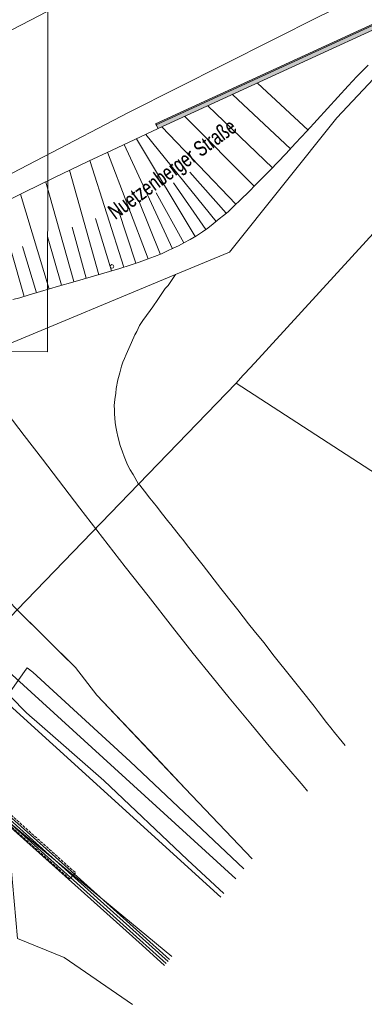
# Model space of a CAD drawing. Header units: metres. Extents: x -740 to 758, y -633 to 854.
# Tile 968 of 1056: x 525 to 565, y -199 to -85. Entities that reach past the tile are written whole.
import ezdxf

# ---------------------------------------------------------------- set-up
doc = ezdxf.new("R2010")
doc.units = ezdxf.units.M
doc.header["$MEASUREMENT"] = 0
doc.linetypes.add('333_125', pattern=[0.4576, 0.3328, -0.1248])
for name, color, linetype in [('Gas.LOVION', 7, 'Continuous'), ('Gis.LOVION', 7, 'Continuous'), ('Grundkarte.LOVION', 7, 'Continuous'), ('Strom.LOVION', 7, 'Continuous'), ('Telko.LOVION', 7, 'Continuous'), ('ViewBounds.LOVION', 7, 'Continuous'), ('Wasser.LOVION', 7, 'Continuous')]:
    doc.layers.add(name, color=color, linetype=linetype)
doc.styles.add('ERSTELLTER_STIL_1', font='arial.ttf')

msp = doc.modelspace()

# ---------------------------------------------------------------- hatches: boundary and pattern name
at = {"layer": 'Grundkarte.LOVION', "linetype": 'Continuous', "lineweight": 18}
msp.add_hatch(color=254, dxfattribs=at).paths.add_polyline_path([(540.65, -98.01), (584.18, -78), (585.65, -77.33), (589.29, -75.64), (592.92, -73.99), (596.56, -72.3), (597.64, -71.78), (602.02, -69.79), (601.76, -69.19), (597.37, -71.19), (596.27, -71.74), (592.65, -73.39), (589, -75.08), (585.38, -76.73), (583.88, -77.44), (540.35, -97.45)])

# ---------------------------------------------------------------- linework, layer by layer
at = {"layer": 'Gas.LOVION', "color": 5, "linetype": 'Continuous', "lineweight": 18}
msp.add_lwpolyline([(421.93, -12.62), (424.9, -20.71), (425.83, -23.41), (425.6, -23.65), (425.96, -24.92), (426.84, -27.26), (436.99, -51), (438.98, -55.79), (445.14, -69.79), (452.33, -84.07), (454.17, -87.33), (459.06, -96.06), (466.96, -108.91), (476.56, -124.66), (484.71, -136.88), (490.31, -143.96), (494.47, -149.18), (511.14, -167.16), (511.41, -167.46), (511.64, -167.71), (515.81, -171.97), (525.98, -180.33), (533.81, -186.79), (542.25, -193.78)], dxfattribs=at)
at = {"layer": 'Gas.LOVION', "color": 1, "linetype": 'Continuous', "lineweight": 18}
msp.add_lwpolyline([(547.92, -186.89), (518.74, -160.43), (510.86, -153.23), (509.78, -152.05), (502.44, -143.94), (489.59, -128.45), (480.89, -114.7), (474.56, -101.18), (470.5, -92.62), (469.24, -88.92), (462.73, -76.14)], dxfattribs=at)
at = {"layer": 'Grundkarte.LOVION', "color": 253, "linetype": 'Continuous', "lineweight": 18}
for points in [[(648.02, -65.05), (615.93, -67.81), (600.89, -74.57), (596.14, -76.69), (591.49, -78.8), (583.02, -82.55), (568.61, -89.01), (561.33, -96.76), (548.9, -112.28), (542.68, -114.87), (522.52, -123.28), (495.05, -120.15), (494.87, -119.84), (495.32, -119.62), (497.65, -116.79), (537.3, -96.12), (559.35, -85.01), (565.76, -81.93), (586.64, -72.33), (603.72, -65.04), (624.42, -56.75), (648.72, -45.86), (656.63, -43.37)], [(648.02, -65.05), (615.93, -67.81), (600.89, -74.57), (596.14, -76.69), (591.49, -78.8), (583.02, -82.55), (568.61, -89.01), (561.33, -96.76), (548.9, -112.28), (542.68, -114.87), (522.52, -123.28), (495.05, -120.15), (494.87, -119.84), (495.32, -119.62), (497.65, -116.79), (537.3, -96.12), (559.35, -85.01), (565.76, -81.93), (586.64, -72.33), (603.72, -65.04), (624.42, -56.75), (648.72, -45.86), (656.63, -43.37)], [(529.51, -83.59), (525.91, -85.47), (502.3, -97.63), (486.8, -105.61), (483.47, -99.7), (495.33, -93.13), (510.45, -84.77)], [(529.51, -83.59), (525.91, -85.47), (502.3, -97.63), (486.8, -105.61), (483.47, -99.7), (495.33, -93.13), (510.45, -84.77)], [(522.52, -123.28), (542.68, -114.87), (542.11, -115.69), (541.8, -116.14), (541.48, -116.52), (540.63, -117.76), (540.03, -118.62), (539.72, -119.06), (538.88, -120.21), (538.5, -120.8), (538.18, -121.46), (537.95, -121.86), (537.56, -122.73), (537.25, -123.44), (536.96, -124.12), (536.77, -124.61), (536.58, -125.04), (536.42, -125.5), (536.23, -126.26), (536.01, -127.05), (535.81, -128.07), (535.75, -128.61), (535.64, -129.33), (535.59, -130.04), (535.61, -130.55), (535.62, -130.99), (535.64, -131.49), (535.69, -132.01), (535.77, -132.51), (535.89, -133.09), (536, -133.61), (536.28, -134.65), (536.53, -135.39), (536.73, -135.93), (537.12, -136.9), (537.41, -137.46), (537.76, -138.02), (538.4, -139.14), (538.53, -139.24), (539.07, -139.96), (539.71, -140.75), (540.08, -141.22), (540.59, -141.85), (541, -142.4), (541.9, -143.53), (542.11, -143.8), (543.25, -145.23), (543.52, -145.55), (544.06, -146.27), (545.85, -148.55), (547.92, -151.21), (549.4, -153.08), (549.87, -153.68), (551.12, -155.3), (551.76, -156.1), (552.87, -157.44), (554.06, -159.01), (554.53, -159.61), (555.5, -160.79), (557.19, -162.93), (558.7, -164.82), (559.18, -165.42), (560.13, -166.69), (560.63, -167.32), (561.07, -167.84), (561.94, -168.93), (562.28, -169.37)], [(551.53, -182.46), (543.79, -174.32), (533.58, -163.55), (531.1, -160.33), (524.36, -153.66)]]:
    msp.add_lwpolyline(points, dxfattribs=at)
at = {"layer": 'Grundkarte.LOVION', "color": 8, "linetype": 'Continuous', "lineweight": 18}
for points in [[(467.86, -115.68), (475.75, -111.45), (479.69, -109.35), (486.8, -105.61), (502.3, -97.63), (525.91, -85.47), (529.51, -83.59), (537.96, -79.27), (542.01, -77.16), (545.28, -75.54), (548.15, -74.08), (553.14, -71.61), (557.51, -69.44), (561.18, -67.72), (564.99, -65.9), (568.5, -64.26), (572.14, -62.57), (580.05, -59.05), (583.14, -57.71), (589.29, -55.01)], [(540.65, -98.01), (540.42, -97.56), (597.45, -71.36)], [(596.14, -76.69), (577.6, -96.94), (551.83, -125.09), (550.66, -126.38), (550.44, -126.58), (549.67, -127.46), (538.4, -139.14), (524.36, -153.66), (520.21, -158), (504.49, -142.4), (489.29, -122.9), (467.55, -81.34)], [(470.93, -77.55), (477.12, -88.5), (477.4, -88.95), (478.36, -90.66), (483.47, -99.7), (486.8, -105.61), (494.16, -118.61), (495.05, -120.15), (522.52, -123.28), (542.68, -114.87), (548.9, -112.28), (561.33, -96.76), (568.61, -89.01), (583.02, -82.55)], [(583.02, -82.55), (568.61, -89.01), (561.33, -96.76), (548.9, -112.28), (542.68, -114.87), (522.52, -123.28), (495.05, -120.15), (494.16, -118.61), (486.8, -105.61), (483.47, -99.7), (478.36, -90.66), (477.4, -88.95), (477.12, -88.5), (470.93, -77.55)], [(537.69, -199.3), (529.8, -193.89), (524.39, -191.7), (523.81, -185.19), (523.22, -178.51), (522.94, -175.05), (516.62, -169.38), (511.59, -164.76), (506.67, -159.86), (499.49, -152.55), (495.83, -153.26), (491.54, -154.09), (489.3, -154.52), (490.87, -153.01), (493.33, -150.67), (495.94, -148.02), (496.99, -149.37), (498.82, -148.12), (504.49, -142.4), (489.29, -122.9), (467.55, -81.34)], [(559.35, -85.01), (537.3, -96.12), (497.65, -116.79), (495.32, -119.62), (494.87, -119.84), (494.16, -118.61), (486.8, -105.61), (502.3, -97.63), (525.91, -85.47), (529.51, -83.59)], [(551.53, -182.46), (543.79, -174.32), (533.58, -163.55), (531.1, -160.33), (524.36, -153.66), (520.45, -149.64), (516.96, -145.96), (513.85, -142.54), (512.25, -140.75), (508.34, -136.14), (504.36, -131.35), (501.87, -128.29), (496.98, -122.06), (496.67, -121.64), (497.35, -121.28), (496.9, -120.7), (496.2, -121.1), (495.97, -120.8), (495.46, -121.08)], [(524.36, -153.66), (538.4, -139.14), (549.67, -127.46), (570.18, -140.76)], [(524.36, -153.66), (531.1, -160.33), (533.58, -163.55), (543.79, -174.32), (551.53, -182.46)], [(520.21, -158), (549.63, -184.77), (520.21, -158)], [(523.22, -178.51), (538.8, -192.45), (541.39, -194.8), (538.8, -192.45), (523.22, -178.51)], [(524.39, -191.7), (529.8, -193.89), (537.69, -199.3), (529.8, -193.89), (524.39, -191.7)]]:
    msp.add_lwpolyline(points, dxfattribs=at)
at = {"layer": 'Grundkarte.LOVION', "color": 7, "linetype": 'Continuous', "lineweight": 13}
msp.add_lwpolyline([(540.65, -98.01), (540.35, -97.45), (583.88, -77.44), (585.38, -76.73), (589, -75.08), (592.65, -73.39), (596.27, -71.74), (597.37, -71.19), (601.76, -69.19), (602.02, -69.79), (597.64, -71.78), (596.56, -72.3), (592.92, -73.99), (589.29, -75.64), (585.65, -77.33), (584.18, -78)], close=True, dxfattribs=at)
for points in [[(540.65, -98.01), (584.18, -78)], [(523.87, -117.77), (524.68, -117.58), (525.62, -117.28), (527.06, -116.84), (529.13, -116.22), (530.8, -115.77), (536.23, -114.2), (537.43, -113.79), (538.46, -113.45), (539.37, -113.12), (540.23, -112.8), (541.03, -112.49), (541.73, -112.15), (542.41, -111.85), (543.03, -111.55), (543.62, -111.23), (544.38, -110.83), (545.11, -110.41), (545.8, -109.95), (546.41, -109.54), (547.04, -109.03), (547.73, -108.46), (548.22, -108.06), (548.74, -107.63), (549.36, -107), (550.25, -106.18), (551.09, -105.36), (552, -104.44), (553.62, -102.81), (555.44, -100.91), (556.54, -99.71), (557.85, -98.31), (562.65, -93.05), (563.64, -91.98), (564.12, -91.46), (564.93, -90.67)], [(558.01, -98.18), (552.13, -92.75)], [(555.95, -100.36), (549.27, -94.07)], [(553.89, -102.54), (546.42, -95.38)], [(551.76, -104.67), (543.76, -96.59)], [(549.63, -106.74), (541.07, -97.82)], [(540.65, -98.01), (535.28, -100.55), (532.59, -101.79), (528.58, -103.72), (525.2, -105.35), (520.57, -107.63)], [(547.37, -108.77), (539.23, -98.68)], [(542.3, -111.92), (536.72, -99.85)], [(544.94, -110.48), (538.16, -99.2)], [(539.52, -113.08), (534.79, -100.74)], [(536.69, -114.04), (532.76, -101.71)], [(533.81, -114.91), (530.39, -102.83)], [(548.52, -107.77), (544.33, -103.03)], [(530.91, -115.7), (527.65, -104.19)], [(546.19, -109.68), (542.44, -104.28)], [(528.04, -116.57), (524.72, -105.6)], [(543.62, -111.23), (540.42, -105.42)], [(525.17, -117.44), (522.12, -106.86)], [(540.91, -112.5), (538.42, -106.36)], [(538.09, -113.57), (536.03, -107.36)], [(535.25, -114.47), (533.41, -108.39)], [(532.35, -115.32), (530.7, -109.39)], [(529.47, -116.13), (527.86, -110.5)], [(526.6, -117), (524.98, -111.63)], [(497.35, -120.42), (498.1, -121.42), (496.98, -122.06), (500.25, -126.2), (501.87, -128.29), (504.36, -131.35), (506.34, -133.73), (508.34, -136.14), (510.32, -138.52), (512.25, -140.75), (513.85, -142.54), (515.64, -144.56), (516.96, -145.96), (518.51, -147.62), (520.45, -149.64), (524.36, -153.66), (527.18, -156.46), (529.4, -158.67), (531.1, -160.33), (533.58, -163.55), (540.36, -170.69), (543.79, -174.32), (551.53, -182.46)], [(523.18, -130.93), (525.17, -133.49), (527.3, -136.26), (531.61, -141.9), (536.85, -148.69), (539.52, -152.06), (542.32, -155.66), (544.72, -158.71), (546.9, -161.42), (548.89, -163.86), (551.37, -166.87), (553.71, -169.65), (555.31, -171.56), (557.45, -174.02), (557.95, -174.65)]]:
    msp.add_lwpolyline(points, dxfattribs=at)
msp.add_circle((535.32, -113.95), 0.209, dxfattribs=at)
at = {"layer": 'Strom.LOVION', "color": 150, "linetype": 'Continuous', "lineweight": 18}
msp.add_lwpolyline([(420.36, -14.53), (429.18, -31.82), (433.27, -45.57), (434.18, -47.45), (434.22, -47.59), (451.06, -82.54), (451.18, -82.78), (455.96, -91.74), (456.07, -91.93), (456.14, -92.07), (475.4, -121.74), (475.52, -121.95), (478.61, -128.31), (478.76, -128.57), (482.16, -133.57), (482.76, -134.44), (491.56, -146.11), (513.54, -169.43), (531.64, -185.63), (541.6, -194.57)], dxfattribs=at)
at = {"layer": 'Strom.LOVION', "color": 1, "linetype": 'Continuous', "lineweight": 18}
for points in [[(541.8, -194.33), (531.4, -185.03), (513.74, -169.21), (491.77, -145.91), (483.01, -134.27), (479.01, -128.42), (476.05, -122.33), (475.7, -121.67), (456.3, -91.78), (451.97, -83.59), (433.53, -45.38), (429.41, -31.63), (420.56, -14.29)], [(420.77, -14.03), (429.64, -31.45), (433.78, -45.21), (435.2, -48.24), (452.23, -83.4), (456.57, -91.62), (475.97, -121.51), (476.3, -122.19), (479.26, -128.28), (483.26, -134.13), (492.02, -145.71), (513.93, -169.05), (531.67, -184.87), (541.99, -194.1)]]:
    msp.add_lwpolyline(points, dxfattribs=at)
at = {"layer": 'Strom.LOVION', "color": 7, "linetype": '333_125', "lineweight": 13}
msp.add_lwpolyline([(531.09, -184.07), (530.44, -184.8), (513.4, -169.56), (491.41, -146.23), (482.61, -134.56), (483.41, -133.98), (492.18, -145.58), (514.1, -168.84)], close=True, dxfattribs=at)
at = {"layer": 'Telko.LOVION', "color": 1, "linetype": 'Continuous', "lineweight": 18}
msp.add_lwpolyline([(550.58, -183.64), (537.43, -171.21), (526.15, -160.89), (525.49, -160.38), (525.22, -160.81), (517.36, -171.82), (516.69, -172.21), (516.11, -171.7), (510.82, -166.01), (510.62, -165.5), (510.13, -165.28), (501.12, -156.39), (500.65, -155.79), (501.23, -155.3), (505.88, -152.69), (506.25, -152.38)], dxfattribs=at)
at = {"layer": 'ViewBounds.LOVION', "color": 1, "linetype": 'Continuous', "lineweight": 18}
msp.add_lwpolyline([(528.38, 238.4), (527.85, -123.84), (-505.56, -122.34), (-505.04, 239.9)], close=True, dxfattribs=at)
at = {"layer": 'Wasser.LOVION', "color": 94, "linetype": 'Continuous', "lineweight": 18}
msp.add_lwpolyline([(548.26, -186.47), (544.07, -182.59), (534.36, -173.41), (526.3, -166.35), (526.1, -166.16), (525.44, -165.59), (517.99, -158.04), (510.32, -151), (498.31, -137.15), (490.71, -128.37), (487.37, -123.37), (486.91, -122.61), (486.41, -121.74), (483.52, -116.22), (475.32, -100.68), (471.05, -92.21), (463.93, -76.83)], dxfattribs=at)

# ---------------------------------------------------------------- texts
at = {"layer": 'Gis.LOVION', "color": 44, "linetype": 'Continuous', "lineweight": 18, "char_height": 1.7784, "attachment_point": 7, "rotation": 36.2422, "style": 'ERSTELLTER_STIL_1'}
for insert in [(536.02, -109.04), (536.03, -109.02), (536.03, -109.03)]:
    msp.add_mtext('{\\A1;\\W0.71562x;Nuetzenberger Straße}', dxfattribs=dict(at, insert=insert))

doc.saveas('drawing.dxf')
